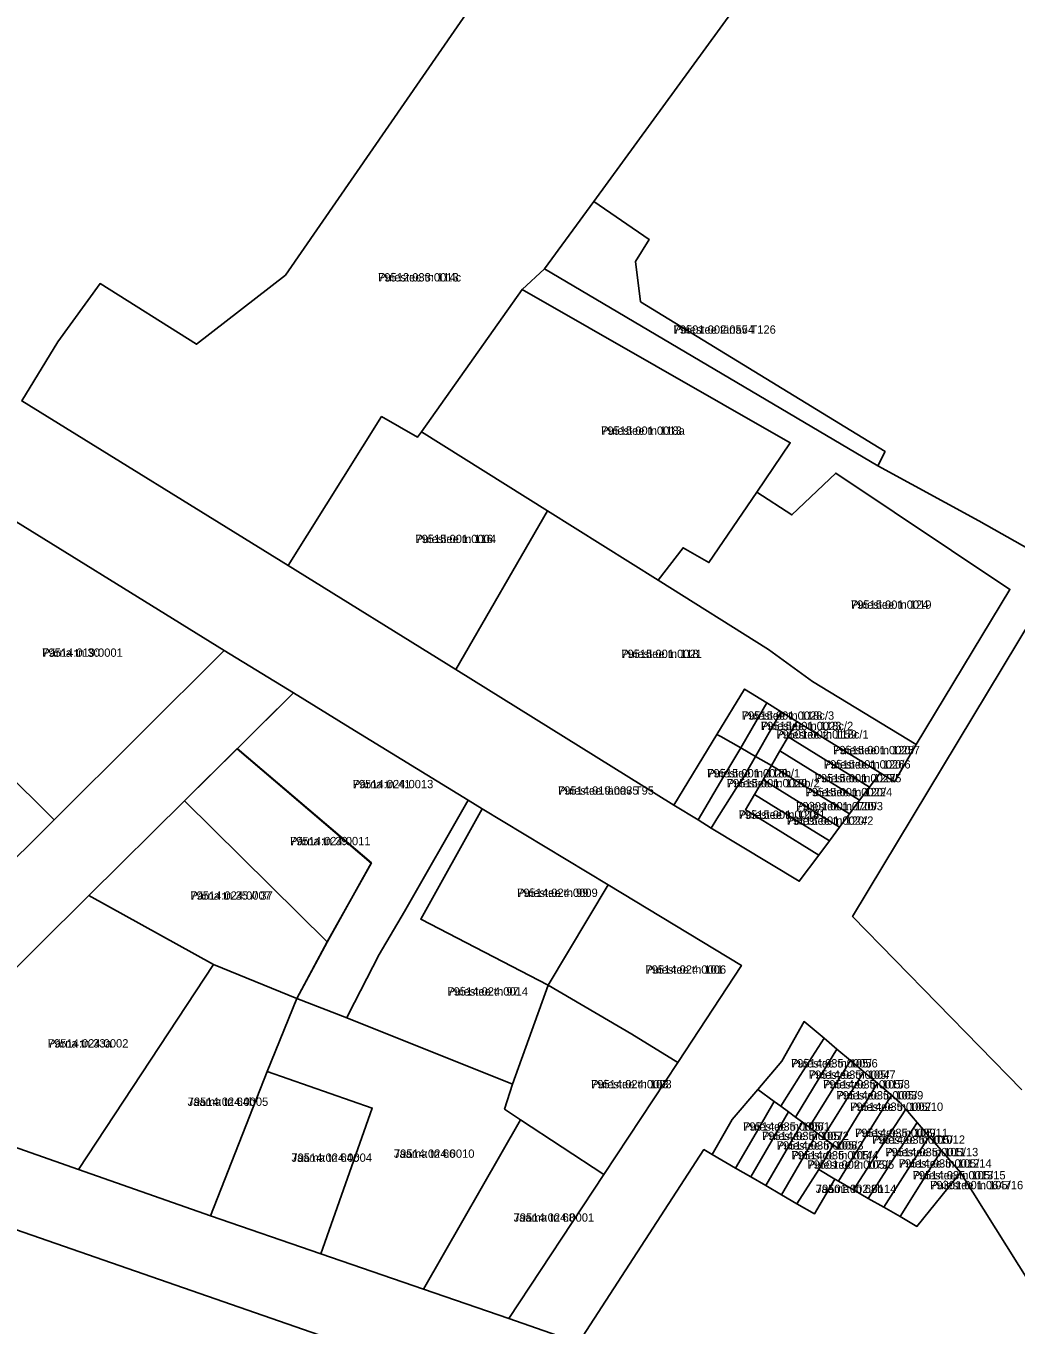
# Model space of a CAD drawing. Extents: x 643847 to 663718, y 6468443 to 6482775.
# Drawn here: x 660455.6 to 660633.7, y 6474651.4 to 6474885.1 of the extents above; entities that cross this region are included whole.
import ezdxf

# ---------------------------------------------------------------- set-up
doc = ezdxf.new("R2010")
doc.units = 0
for name, color, linetype in [('L_AADRESS', 7, 'Continuous'), ('PIIR', 7, 'Continuous'), ('TUNNUS', 7, 'Continuous')]:
    doc.layers.add(name, color=color, linetype=linetype)

msp = doc.modelspace()

# ---------------------------------------------------------------- linework, layer by layer
at = {"layer": 'PIIR'}
for points in [[(660759.86, 6475054.57), (660739.2, 6475019.47), (660686.39, 6475039.3), (660608.08, 6475093.85), (660568.66, 6475033.04), (660598.34, 6475014.68), (660595.24, 6475009.66), (660615.84, 6474996.9), (660622.71, 6475007.99), (660654.27, 6474988.46), (660644.09, 6474972.36), (660604.48, 6474917.36), (660597.47, 6474907.89), (660583.08, 6474888.31), (660551.72, 6474911.85), (660502.24, 6474840.34), (660486.24, 6474827.89), (660468.89, 6474838.81), (660461.28, 6474828.33), (660454.79, 6474817.7)], [(660636.26, 6474790.93), (660627.06, 6474796.1), (660608.84, 6474806), (660610.16, 6474808.57), (660566.14, 6474835.54), (660565.24, 6474842.76), (660567.73, 6474846.72), (660557.74, 6474853.55), (660583.08, 6474888.31)], [(660454.79, 6474817.7), (660502.74, 6474788.1), (660532.89, 6474769.36), (660572.13, 6474744.95), (660576.5, 6474742.31), (660578.89, 6474740.86), (660594.72, 6474731.29), (660598.23, 6474736), (660600.14, 6474738.56), (660601.97, 6474741.01), (660603.78, 6474743.43), (660605.59, 6474745.85), (660607.35, 6474748.23), (660609.26, 6474750.79), (660611.87, 6474749.17), (660615.78, 6474755.9), (660632.62, 6474783.79), (660601.28, 6474804.7), (660593.39, 6474797.19), (660587.07, 6474801.29), (660593.09, 6474810.17), (660544.84, 6474837.75), (660548.89, 6474841.46), (660608.84, 6474806), (660627.06, 6474796.1), (660636.26, 6474790.93)], [(660657.14, 6474625.66), (660623.72, 6474678.88), (660620.32, 6474682.82), (660618.1, 6474685.39), (660615.96, 6474687.87), (660613.88, 6474690.28), (660612.83, 6474691.5), (660611.3, 6474692.8), (660608.78, 6474694.93), (660606.34, 6474696.99), (660603.95, 6474699.01), (660601.51, 6474701.08), (660599.21, 6474703.03), (660595.59, 6474706.04), (660591.59, 6474698.92), (660587.26, 6474693.84), (660582.63, 6474688.45), (660579.04, 6474682.15), (660577.57, 6474683.01), (660554.97, 6474648.23), (660542.45, 6474652.6), (660559.53, 6474678.51), (660572.84, 6474698.69), (660584.32, 6474716.14), (660560.36, 6474730.61), (660537.67, 6474744.32), (660535.15, 6474745.87), (660513.92, 6474758.89), (660503.69, 6474765.16), (660491.23, 6474772.82), (660445.6, 6474800.98)], [(660642.13, 6474787.72), (660604.31, 6474724.93), (660634.78, 6474693.78)], [(660634.78, 6474693.78), (660604.31, 6474724.93), (660642.13, 6474787.72)], [(660426.5, 6474708.42), (660460.6, 6474742.34), (660491.23, 6474772.82), (660503.69, 6474765.16), (660493.56, 6474755.13), (660484.09, 6474745.75), (660466.87, 6474728.69), (660429.66, 6474691.84)], [(660429.66, 6474691.84), (660464.99, 6474679.43), (660488.77, 6474671.07), (660508.64, 6474664.26), (660527.09, 6474657.89), (660542.45, 6474652.6), (660554.97, 6474648.23)], [(660525.52, 6474643.7), (660433.55, 6474675.6)]]:
    msp.add_lwpolyline(points, dxfattribs=at)
for points in [[(660468.89, 6474838.81), (660486.24, 6474827.89), (660502.24, 6474840.34), (660551.72, 6474911.85), (660583.08, 6474888.31), (660557.74, 6474853.55), (660548.89, 6474841.46), (660544.84, 6474837.75), (660526.72, 6474812.12), (660526.01, 6474811.17), (660519.55, 6474814.87), (660502.74, 6474788.1), (660454.79, 6474817.7), (660461.28, 6474828.33)], [(660610.16, 6474808.57), (660608.84, 6474806), (660548.89, 6474841.46), (660557.74, 6474853.55), (660567.73, 6474846.72), (660565.24, 6474842.76), (660566.14, 6474835.54)], [(660593.09, 6474810.17), (660587.07, 6474801.29), (660578.47, 6474788.6), (660573.8, 6474791.28), (660569.35, 6474785.45), (660549.4, 6474797.93), (660526.72, 6474812.12), (660544.84, 6474837.75)], [(660532.89, 6474769.36), (660502.74, 6474788.1), (660519.55, 6474814.87), (660526.01, 6474811.17), (660526.72, 6474812.12), (660549.4, 6474797.93)], [(660615.78, 6474755.9), (660597.13, 6474767.2), (660589.2, 6474772.96), (660569.35, 6474785.45), (660573.8, 6474791.28), (660578.47, 6474788.6), (660587.07, 6474801.29), (660593.39, 6474797.19), (660601.28, 6474804.7), (660632.62, 6474783.79)], [(660491.23, 6474772.82), (660460.6, 6474742.34), (660441.61, 6474761.16), (660426.12, 6474770.43), (660445.6, 6474800.98)], [(660549.4, 6474797.93), (660569.35, 6474785.45), (660589.2, 6474772.96), (660597.13, 6474767.2), (660615.78, 6474755.9), (660611.87, 6474749.17), (660609.26, 6474750.79), (660594.31, 6474760.03), (660591.46, 6474761.78), (660588.88, 6474763.37), (660584.87, 6474765.84), (660579.9, 6474757.69), (660572.13, 6474744.95), (660532.89, 6474769.36)], [(660441.61, 6474761.16), (660460.6, 6474742.34), (660426.5, 6474708.42), (660399.58, 6474717.65), (660406.88, 6474738.47), (660415.07, 6474753.31), (660426.12, 6474770.43)], [(660509.73, 6474720.35), (660517.7, 6474734.55), (660493.56, 6474755.13), (660498, 6474759.53), (660503.69, 6474765.16), (660513.92, 6474758.89), (660535.15, 6474745.87), (660523.67, 6474725.86), (660519.13, 6474718.13), (660513.51, 6474707.27), (660513.3, 6474706.73), (660504.29, 6474710.17)], [(660584.87, 6474765.84), (660588.88, 6474763.37), (660587.16, 6474760.37), (660584.18, 6474755.26), (660580.59, 6474757.3), (660579.9, 6474757.69)], [(660588.88, 6474763.37), (660591.46, 6474761.78), (660589.81, 6474758.9), (660586.86, 6474753.73), (660584.18, 6474755.26), (660587.16, 6474760.37)], [(660591.22, 6474754.73), (660589.7, 6474752.12), (660586.86, 6474753.73), (660589.81, 6474758.9), (660591.46, 6474761.78), (660594.31, 6474760.03), (660592.71, 6474757.27)], [(660609.26, 6474750.79), (660607.35, 6474748.23), (660592.71, 6474757.27), (660594.31, 6474760.03)], [(660572.13, 6474744.95), (660579.9, 6474757.69), (660580.59, 6474757.3), (660584.18, 6474755.26), (660581.16, 6474750.16), (660576.5, 6474742.31)], [(660578.89, 6474740.86), (660576.5, 6474742.31), (660581.16, 6474750.16), (660584.18, 6474755.26), (660586.86, 6474753.73), (660583.86, 6474748.5), (660583.72, 6474748.59), (660579.91, 6474742.49)], [(660607.35, 6474748.23), (660605.59, 6474745.85), (660591.22, 6474754.73), (660592.71, 6474757.27)], [(660493.58, 6474755.15), (660517.72, 6474734.57), (660509.75, 6474720.37), (660484.09, 6474745.75)], [(660590.51, 6474740.77), (660598.23, 6474736), (660594.72, 6474731.29), (660578.89, 6474740.86), (660579.91, 6474742.49), (660583.72, 6474748.59), (660583.86, 6474748.5), (660586.86, 6474753.73), (660589.7, 6474752.12), (660588.2, 6474749.52), (660586.67, 6474746.88), (660585.07, 6474744.13)], [(660605.59, 6474745.85), (660603.78, 6474743.43), (660589.7, 6474752.12), (660591.22, 6474754.73)], [(660603.78, 6474743.43), (660601.97, 6474741.01), (660588.2, 6474749.52), (660589.7, 6474752.12)], [(660601.97, 6474741.01), (660600.14, 6474738.56), (660592.19, 6474743.47), (660586.67, 6474746.88), (660588.2, 6474749.52)], [(660600.14, 6474738.56), (660598.23, 6474736), (660590.51, 6474740.77), (660585.07, 6474744.13), (660586.67, 6474746.88), (660592.19, 6474743.47)], [(660484.09, 6474745.75), (660509.75, 6474720.37), (660504.31, 6474710.18), (660489.33, 6474716.32), (660466.87, 6474728.69)], [(660523.67, 6474725.86), (660535.15, 6474745.87), (660537.67, 6474744.32), (660526.59, 6474724.44), (660549.53, 6474712.59), (660543.14, 6474694.76), (660513.3, 6474706.73), (660513.51, 6474707.27), (660519.13, 6474718.13)], [(660560.36, 6474730.61), (660549.53, 6474712.59), (660526.59, 6474724.44), (660537.67, 6474744.32)], [(660584.32, 6474716.14), (660572.84, 6474698.69), (660564.6, 6474703.75), (660549.53, 6474712.59), (660560.36, 6474730.61)], [(660429.66, 6474691.84), (660466.87, 6474728.69), (660489.33, 6474716.32), (660464.99, 6474679.43)], [(660464.99, 6474679.43), (660489.33, 6474716.32), (660504.31, 6474710.18), (660498.98, 6474697.04), (660488.77, 6474671.07)], [(660544.57, 6474688.38), (660541.68, 6474690.28), (660543.14, 6474694.76), (660549.53, 6474712.59), (660564.6, 6474703.75), (660572.84, 6474698.69), (660559.53, 6474678.51)], [(660508.64, 6474664.26), (660517.88, 6474690.48), (660498.98, 6474697.04), (660504.31, 6474710.18), (660513.3, 6474706.73), (660543.14, 6474694.76), (660541.68, 6474690.28), (660544.57, 6474688.38), (660527.09, 6474657.89)], [(660595.59, 6474706.04), (660599.21, 6474703.03), (660594.91, 6474696.33), (660591.38, 6474690.81), (660590.22, 6474691.67), (660587.26, 6474693.84), (660591.59, 6474698.92)], [(660599.21, 6474703.03), (660601.51, 6474701.08), (660597.29, 6474694.15), (660594.06, 6474688.84), (660592.78, 6474689.78), (660591.38, 6474690.81), (660594.91, 6474696.33)], [(660601.51, 6474701.08), (660603.95, 6474699.01), (660599.58, 6474691.97), (660596.52, 6474687.03), (660595.31, 6474687.93), (660594.06, 6474688.84), (660597.29, 6474694.15)], [(660488.77, 6474671.07), (660498.98, 6474697.04), (660517.88, 6474690.48), (660508.64, 6474664.26)], [(660603.95, 6474699.01), (660606.34, 6474696.99), (660601.85, 6474689.79), (660598.99, 6474685.21), (660597.96, 6474685.97), (660596.52, 6474687.03), (660599.58, 6474691.97)], [(660606.34, 6474696.99), (660608.78, 6474694.93), (660604.33, 6474687.61), (660601.67, 6474683.24), (660600.84, 6474683.85), (660598.99, 6474685.21), (660601.85, 6474689.79)], [(660608.78, 6474694.93), (660611.3, 6474692.8), (660606.72, 6474685.37), (660601.78, 6474677.3), (660601.11, 6474677.69), (660598.25, 6474679.43), (660600.84, 6474683.85), (660601.67, 6474683.24), (660604.33, 6474687.61)], [(660587.26, 6474693.84), (660590.22, 6474691.67), (660586.94, 6474686.01), (660583.27, 6474679.69), (660579.04, 6474682.15), (660582.63, 6474688.45)], [(660611.3, 6474692.8), (660612.83, 6474691.5), (660613.88, 6474690.28), (660609.17, 6474683.01), (660604.47, 6474675.76), (660601.78, 6474677.3), (660606.72, 6474685.37)], [(660590.22, 6474691.67), (660591.38, 6474690.81), (660592.78, 6474689.78), (660589.67, 6474684.4), (660586.02, 6474678.09), (660583.27, 6474679.69), (660586.94, 6474686.01)], [(660613.88, 6474690.28), (660615.96, 6474687.87), (660611.41, 6474680.84), (660607.14, 6474674.23), (660604.47, 6474675.76), (660609.17, 6474683.01)], [(660527.09, 6474657.89), (660544.57, 6474688.38), (660559.53, 6474678.51), (660542.45, 6474652.6)], [(660592.78, 6474689.78), (660594.06, 6474688.84), (660595.31, 6474687.93), (660592.36, 6474682.84), (660588.71, 6474676.52), (660586.02, 6474678.09), (660589.67, 6474684.4)], [(660595.31, 6474687.93), (660596.52, 6474687.03), (660597.96, 6474685.97), (660595.2, 6474681.18), (660591.54, 6474674.87), (660588.71, 6474676.52), (660592.36, 6474682.84)], [(660615.96, 6474687.87), (660618.1, 6474685.39), (660613.74, 6474678.58), (660609.94, 6474672.62), (660607.14, 6474674.23), (660611.41, 6474680.84)], [(660594.28, 6474673.25), (660591.54, 6474674.87), (660595.2, 6474681.18), (660597.96, 6474685.97), (660598.99, 6474685.21), (660600.84, 6474683.85), (660598.25, 6474679.43)], [(660618.1, 6474685.39), (660620.32, 6474682.82), (660612.86, 6474670.94), (660609.94, 6474672.62), (660613.74, 6474678.58)], [(660596.53, 6474633.79), (660554.97, 6474648.23), (660577.57, 6474683.01), (660579.04, 6474682.15), (660583.27, 6474679.69), (660586.02, 6474678.09), (660588.71, 6474676.52), (660591.54, 6474674.87), (660594.28, 6474673.25), (660597.46, 6474671.43), (660601.11, 6474677.69), (660601.78, 6474677.3), (660604.47, 6474675.76), (660607.14, 6474674.23), (660609.94, 6474672.62), (660612.86, 6474670.94), (660615.9, 6474669.2), (660623.72, 6474678.88), (660657.14, 6474625.66), (660652.87, 6474614.42)], [(660623.72, 6474678.88), (660615.9, 6474669.2), (660612.86, 6474670.94), (660620.32, 6474682.82)], [(660594.28, 6474673.25), (660598.25, 6474679.43), (660601.11, 6474677.69), (660597.46, 6474671.43)], [(660525.52, 6474643.7), (660513.24, 6474618.9), (660490.85, 6474625.17), (660465.74, 6474632.21), (660439.75, 6474623.71), (660438.98, 6474622.69), (660421.78, 6474641.42), (660433.55, 6474675.6)]]:
    msp.add_lwpolyline(points, close=True, dxfattribs=at)

# ---------------------------------------------------------------- texts
at = {"layer": 'L_AADRESS'}
for s, p in [('Puiestee tn 114c', (660518.93, 6474839.18)), ('Puiestee tänav T126', (660572.1, 6474829.78)), ('Puiestee tn 118a', (660559.07, 6474811.6)), ('Puiestee tn 116', (660525.65, 6474792.12)), ('Puiestee tn 124', (660604.02, 6474780.3)), ('Pärna tn 30', (660458.48, 6474771.66)), ('Puiestee tn 118', (660562.69, 6474771.44)), ('Puiestee tn 118c/3', (660584.39, 6474760.34)), ('Puiestee tn 118c/2', (660587.82, 6474758.47)), ('Puiestee tn 118c/1', (660590.59, 6474756.95)), ('Puiestee tn 120/7', (660600.83, 6474754.13)), ('Puiestee tn 120/6', (660599.15, 6474751.56)), ('Puiestee tn 118b/1', (660578.16, 6474749.96)), ('Puiestee tn 120/5', (660597.49, 6474749.08)), ('Pärna tn 41', (660514.36, 6474748.01)), ('Puiestee tänav T95', (660551.3, 6474746.86)), ('Puiestee tn 118b/2', (660581.68, 6474748.18)), ('Puiestee tn 120/4', (660595.84, 6474746.57)), ('Puiestee tn 120/1', (660583.81, 6474742.51)), ('Puiestee tn 120/3', (660594.17, 6474744.04)), ('Puiestee tn 120/2', (660592.45, 6474741.44)), ('Pärna tn 39', (660503.07, 6474737.76)), ('Pärna tn 35 // 37', (660485.13, 6474727.96)), ('Puiestee tn 99', (660543.95, 6474728.46)), ('Puiestee tn 101', (660567.05, 6474714.65)), ('Puiestee tn 97', (660531.41, 6474710.71)), ('Pärna tn 33a', (660459.49, 6474701.37)), ('Puiestee tn 105/6', (660593.23, 6474697.78)), ('Puiestee tn 105/7', (660596.45, 6474695.74)), ('Puiestee tn 103', (660557.26, 6474694.03)), ('Puiestee tn 105/8', (660599.01, 6474694)), ('Jaama tn 64b', (660484.65, 6474690.87)), ('Puiestee tn 105/9', (660601.43, 6474692.03)), ('Puiestee tn 105/10', (660603.89, 6474689.97)), ('Puiestee tn 105/1', (660584.63, 6474686.41)), ('Puiestee tn 105/2', (660588.03, 6474684.72)), ('Puiestee tn 105/11', (660604.77, 6474685.27)), ('Puiestee tn 105/12', (660607.83, 6474684.06)), ('Jaama tn 66', (660521.77, 6474681.53)), ('Puiestee tn 105/3', (660590.67, 6474683.01)), ('Puiestee tn 105/4', (660593.34, 6474681.24)), ('Puiestee tn 105/13', (660610.21, 6474681.81)), ('Jaama tn 64c', (660503.33, 6474680.81)), ('Puiestee tn 105/5', (660596.19, 6474679.56)), ('Puiestee tn 105/14', (660612.62, 6474679.77)), ('Puiestee tn 105/15', (660615.13, 6474677.65)), ('Jaama tn 68b', (660597.7, 6474675.2)), ('Puiestee tn 105/16', (660618.29, 6474675.87)), ('Jaama tn 68', (660543.31, 6474670.04))]:
    msp.add_text(s, height=1.5, dxfattribs=at).set_placement(p)
at = {"layer": 'TUNNUS'}
for s, p in [('79512:033:0013', (660518.93, 6474839.18)), ('79501:002:0554', (660572.1, 6474829.78)), ('79515:001:0013', (660559.07, 6474811.6)), ('79515:001:0004', (660525.65, 6474792.12)), ('79515:001:0019', (660604.02, 6474780.3)), ('79514:019:0001', (660458.48, 6474771.66)), ('79515:001:0021', (660562.69, 6474771.44)), ('79515:001:0028', (660584.39, 6474760.34)), ('79515:001:0023', (660587.82, 6474758.47)), ('79501:002:0159', (660590.59, 6474756.95)), ('79515:001:0025', (660600.83, 6474754.13)), ('79515:001:0026', (660599.15, 6474751.56)), ('79515:001:0020', (660578.16, 6474749.96)), ('79515:001:0027', (660597.49, 6474749.08)), ('79514:024:0013', (660514.36, 6474748.01)), ('79514:019:0035', (660551.3, 6474746.86)), ('79515:001:0029', (660581.68, 6474748.18)), ('79515:001:0022', (660595.84, 6474746.57)), ('79515:001:0018', (660583.81, 6474742.51)), ('79301:001:0709', (660594.17, 6474744.04)), ('79515:001:0024', (660592.45, 6474741.44)), ('79514:024:0011', (660503.07, 6474737.76)), ('79514:024:0009', (660543.95, 6474728.46)), ('79514:024:0007', (660485.13, 6474727.96)), ('79514:024:0006', (660567.05, 6474714.65)), ('79514:024:0014', (660531.41, 6474710.71)), ('79514:024:0002', (660459.49, 6474701.37)), ('79514:035:0005', (660593.23, 6474697.78)), ('79514:035:0004', (660596.45, 6474695.74)), ('79514:024:0003', (660557.26, 6474694.03)), ('79514:035:0015', (660599.01, 6474694)), ('79514:024:0005', (660484.65, 6474690.87)), ('79514:035:0003', (660601.43, 6474692.03)), ('79514:035:0002', (660603.89, 6474689.97)), ('79514:035:0006', (660584.63, 6474686.41)), ('79514:035:0007', (660588.03, 6474684.72)), ('79514:035:0009', (660604.77, 6474685.27)), ('79514:035:0010', (660607.83, 6474684.06)), ('79514:024:0010', (660521.77, 6474681.53)), ('79514:035:0008', (660590.67, 6474683.01)), ('79514:035:0011', (660610.21, 6474681.81)), ('79514:024:0004', (660503.33, 6474680.81)), ('79514:035:0014', (660593.34, 6474681.24)), ('79501:002:0079', (660596.19, 6474679.56)), ('79514:035:0012', (660612.62, 6474679.77)), ('79514:035:0013', (660615.13, 6474677.65)), ('79501:002:0114', (660597.7, 6474675.2)), ('79301:001:0647', (660618.29, 6474675.87)), ('79514:024:0001', (660543.31, 6474670.04))]:
    msp.add_text(s, height=1.5, dxfattribs=at).set_placement(p)

doc.saveas('drawing.dxf')
